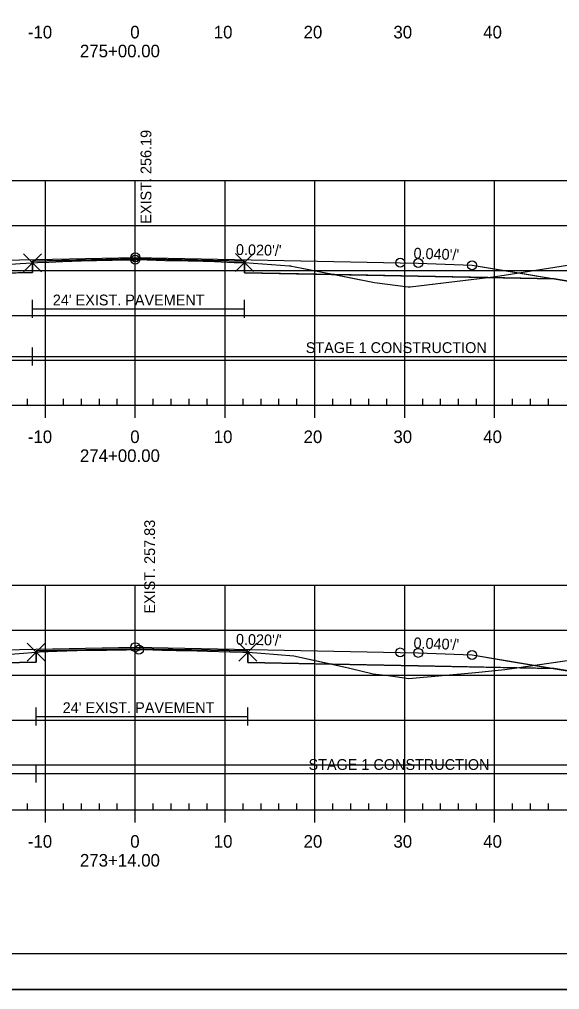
# Model space of a CAD drawing. Extents: x 1365647 to 1367999, y 387113 to 400173.
# Drawn here: x 1365881.2 to 1365941.3, y 395266.2 to 395374.1 of the extents above; entities that cross this region are included whole.
import ezdxf

# ---------------------------------------------------------------- set-up
doc = ezdxf.new("R2010")
doc.units = 0
for name, color, linetype in [('R_Alt Surface', 7, 'Continuous'), ('R_Axis', 7, 'Continuous'), ('R_Axis Annot', 7, 'Continuous'), ('R_Border', 7, 'Continuous'), ('R_Contours', 7, 'Continuous'), ('R_Exist Surface', 7, 'Continuous'), ('R_Fin Surface', 7, 'Continuous'), ('R_Fin Surface Annot', 7, 'Continuous'), ('R_Grid', 7, 'Continuous'), ('R_No Plot', 7, 'Continuous'), ('R_Proposed Const Limits', 7, 'Continuous'), ('R_Water', 7, 'Continuous'), ('R_Xsect Elev', 7, 'Continuous')]:
    doc.layers.add(name, color=color, linetype=linetype)

msp = doc.modelspace()

# ---------------------------------------------------------------- linework, layer by layer
at = {"layer": 'R_Alt Surface'}
for points in [[(1365847.47, 395345.27), (1365862.59, 395345.57), (1365882.63, 395345.97), (1365882.63, 395347.26), (1365894.09, 395347.49), (1365906.24, 395347.25), (1365906.24, 395345.96), (1365925.59, 395345.57), (1365940.72, 395345.27)], [(1365847.47, 395301.93), (1365862.59, 395302.23), (1365883.04, 395302.64), (1365883.04, 395303.93), (1365894.09, 395304.15), (1365906.63, 395303.9), (1365906.63, 395302.61), (1365925.59, 395302.23), (1365940.72, 395301.93)]]:
    msp.add_lwpolyline(points, dxfattribs=at)
at = {"layer": 'R_Axis'}
for p, q in [((1365749.09, 395331.22), (1366039.09, 395331.22)), ((1365882.09, 395331.22), (1365882.09, 395331.92)), ((1365884.09, 395329.82), (1365884.09, 395331.22)), ((1365886.09, 395331.22), (1365886.09, 395331.92)), ((1365888.09, 395331.22), (1365888.09, 395331.92)), ((1365890.09, 395331.22), (1365890.09, 395331.92)), ((1365892.09, 395331.22), (1365892.09, 395331.92)), ((1365894.09, 395329.82), (1365894.09, 395331.22)), ((1365896.09, 395331.22), (1365896.09, 395331.92)), ((1365898.09, 395331.22), (1365898.09, 395331.92)), ((1365900.09, 395331.22), (1365900.09, 395331.92)), ((1365902.09, 395331.22), (1365902.09, 395331.92)), ((1365904.09, 395329.82), (1365904.09, 395331.22)), ((1365906.09, 395331.22), (1365906.09, 395331.92)), ((1365908.09, 395331.22), (1365908.09, 395331.92)), ((1365910.09, 395331.22), (1365910.09, 395331.92)), ((1365912.09, 395331.22), (1365912.09, 395331.92)), ((1365914.09, 395329.82), (1365914.09, 395331.22)), ((1365916.09, 395331.22), (1365916.09, 395331.92)), ((1365918.09, 395331.22), (1365918.09, 395331.92)), ((1365920.09, 395331.22), (1365920.09, 395331.92)), ((1365922.09, 395331.22), (1365922.09, 395331.92)), ((1365924.09, 395329.82), (1365924.09, 395331.22)), ((1365926.09, 395331.22), (1365926.09, 395331.92)), ((1365928.09, 395331.22), (1365928.09, 395331.92)), ((1365930.09, 395331.22), (1365930.09, 395331.92)), ((1365932.09, 395331.22), (1365932.09, 395331.92)), ((1365934.09, 395329.82), (1365934.09, 395331.22)), ((1365936.09, 395331.22), (1365936.09, 395331.92)), ((1365938.09, 395331.22), (1365938.09, 395331.92)), ((1365940.09, 395331.22), (1365940.09, 395331.92)), ((1365882.09, 395286.22), (1365882.09, 395286.92)), ((1365886.09, 395286.22), (1365886.09, 395286.92)), ((1365888.09, 395286.22), (1365888.09, 395286.92)), ((1365890.09, 395286.22), (1365890.09, 395286.92)), ((1365892.09, 395286.22), (1365892.09, 395286.92)), ((1365896.09, 395286.22), (1365896.09, 395286.92)), ((1365898.09, 395286.22), (1365898.09, 395286.92)), ((1365900.09, 395286.22), (1365900.09, 395286.92)), ((1365902.09, 395286.22), (1365902.09, 395286.92)), ((1365906.09, 395286.22), (1365906.09, 395286.92)), ((1365908.09, 395286.22), (1365908.09, 395286.92)), ((1365910.09, 395286.22), (1365910.09, 395286.92)), ((1365912.09, 395286.22), (1365912.09, 395286.92)), ((1365916.09, 395286.22), (1365916.09, 395286.92)), ((1365918.09, 395286.22), (1365918.09, 395286.92)), ((1365920.09, 395286.22), (1365920.09, 395286.92)), ((1365922.09, 395286.22), (1365922.09, 395286.92)), ((1365926.09, 395286.22), (1365926.09, 395286.92)), ((1365928.09, 395286.22), (1365928.09, 395286.92)), ((1365930.09, 395286.22), (1365930.09, 395286.92)), ((1365932.09, 395286.22), (1365932.09, 395286.92)), ((1365936.09, 395286.22), (1365936.09, 395286.92)), ((1365938.09, 395286.22), (1365938.09, 395286.92)), ((1365940.09, 395286.22), (1365940.09, 395286.92)), ((1365749.09, 395286.22), (1366039.09, 395286.22)), ((1365884.09, 395284.82), (1365884.09, 395286.22)), ((1365894.09, 395284.82), (1365894.09, 395286.22)), ((1365904.09, 395284.82), (1365904.09, 395286.22)), ((1365914.09, 395284.82), (1365914.09, 395286.22)), ((1365924.09, 395284.82), (1365924.09, 395286.22)), ((1365934.09, 395284.82), (1365934.09, 395286.22))]:
    msp.add_line(p, q, dxfattribs=at)
at = {"layer": 'R_Border'}
msp.add_line((1366052.27, 395270.22), (1365736.09, 395270.22), dxfattribs=at)
at = {"layer": 'R_Contours'}
for points in [[(1365882.63, 395347.07), (1365882.68, 395347.07), (1365883.21, 395347.09), (1365884.48, 395347.14), (1365886.01, 395347.2), (1365888.05, 395347.28), (1365891.5, 395347.35), (1365893.59, 395347.4), (1365894.08, 395347.41), (1365894.16, 395347.41), (1365894.43, 395347.42), (1365897.39, 395347.33), (1365899.96, 395347.28), (1365901.63, 395347.25), (1365902.91, 395347.2), (1365905.1, 395347.11), (1365905.5, 395347.1), (1365906.24, 395347.11), (1365906.24, 395347.25), (1365894.09, 395347.49), (1365882.63, 395347.26)], [(1365933.33, 395345.42), (1365933.95, 395345.49), (1365935.16, 395345.68), (1365945.02, 395347.23), (1365952.39, 395346.99), (1365960.91, 395346.71), (1365961.42, 395346.69), (1365964.4, 395346.73), (1365953.59, 395343.12), (1365940.72, 395345.27)], [(1365874.45, 395345.81), (1365877.59, 395346.73), (1365878.16, 395346.77), (1365881.26, 395346.98), (1365882.63, 395347.07), (1365882.63, 395345.97)], [(1365906.24, 395347.11), (1365911.26, 395346.72), (1365911.33, 395346.72), (1365911.37, 395346.71), (1365911.47, 395346.7), (1365911.9, 395346.61), (1365916.27, 395345.76), (1365906.24, 395345.96)], [(1365916.27, 395345.76), (1365920.74, 395344.89), (1365924.49, 395344.4), (1365924.56, 395344.39), (1365924.7, 395344.4), (1365933.33, 395345.42), (1365925.59, 395345.57)], [(1365883.04, 395303.76), (1365883.14, 395303.77), (1365883.42, 395303.79), (1365885.36, 395303.86), (1365888.75, 395303.97), (1365890.87, 395304), (1365893.12, 395304.03), (1365894.49, 395304.05), (1365894.75, 395304.05), (1365895.05, 395304.05), (1365897.05, 395303.99), (1365898.63, 395303.95), (1365900.99, 395303.91), (1365902.12, 395303.88), (1365904.61, 395303.82), (1365906.05, 395303.78), (1365906.51, 395303.77), (1365906.63, 395303.76), (1365906.63, 395303.9), (1365894.09, 395304.15), (1365883.04, 395303.93)], [(1365856.28, 395302.11), (1365857.2, 395302.14), (1365861.7, 395302.29), (1365864.1, 395302.39), (1365866.36, 395302.52), (1365870.86, 395302.59), (1365874.6, 395303), (1365877.6, 395303.27), (1365877.8, 395303.37), (1365878.29, 395303.41), (1365879.26, 395303.48), (1365883.04, 395303.76), (1365883.04, 395302.64), (1365862.59, 395302.23)], [(1365906.63, 395303.76), (1365908.1, 395303.65), (1365911.76, 395303.37), (1365916.01, 395302.42), (1365906.63, 395302.61)], [(1365936.56, 395302.01), (1365942.68, 395302.91), (1365946.12, 395303.43), (1365949.18, 395303.44), (1365962.81, 395303.3), (1365964.15, 395303.3), (1365953.59, 395299.78), (1365940.72, 395301.93)], [(1365916.01, 395302.42), (1365917.97, 395301.99), (1365920.58, 395301.35), (1365922.26, 395301.17), (1365924.56, 395300.85), (1365931.96, 395301.51), (1365935.25, 395301.82), (1365936.56, 395302.01), (1365925.59, 395302.23)]]:
    msp.add_lwpolyline(points, close=True, dxfattribs=at)
at = {"layer": 'R_Exist Surface'}
for points in [[(1365878.16, 395346.77), (1365881.26, 395346.98), (1365882.63, 395347.07), (1365882.68, 395347.07), (1365883.21, 395347.09), (1365884.48, 395347.14), (1365886.01, 395347.2), (1365888.05, 395347.28), (1365891.5, 395347.35), (1365893.59, 395347.4), (1365894.08, 395347.41), (1365894.16, 395347.41), (1365894.43, 395347.42), (1365897.39, 395347.33), (1365899.96, 395347.28), (1365901.63, 395347.25), (1365902.91, 395347.2), (1365905.1, 395347.11), (1365905.5, 395347.1), (1365906.24, 395347.11), (1365911.26, 395346.72), (1365911.33, 395346.72), (1365911.37, 395346.71), (1365911.47, 395346.7), (1365911.9, 395346.61), (1365920.74, 395344.89), (1365924.49, 395344.4), (1365924.56, 395344.39), (1365924.7, 395344.4), (1365933.95, 395345.49), (1365935.16, 395345.68), (1365945.02, 395347.23)], [(1365879.26, 395303.48), (1365883.04, 395303.76), (1365883.14, 395303.77), (1365883.42, 395303.79), (1365885.36, 395303.86), (1365888.75, 395303.97), (1365890.87, 395304), (1365893.12, 395304.03), (1365894.49, 395304.05), (1365894.75, 395304.05), (1365895.05, 395304.05), (1365897.05, 395303.99), (1365898.63, 395303.95), (1365900.99, 395303.91), (1365902.12, 395303.88), (1365904.61, 395303.82), (1365906.05, 395303.78), (1365906.51, 395303.77), (1365906.63, 395303.76), (1365908.1, 395303.65), (1365911.76, 395303.37), (1365917.97, 395301.99), (1365920.58, 395301.35), (1365922.26, 395301.17), (1365924.56, 395300.85), (1365931.96, 395301.51), (1365935.25, 395301.82), (1365942.68, 395302.91)]]:
    msp.add_lwpolyline(points, dxfattribs=at)
at = {"layer": 'R_Fin Surface'}
for points in [[(1365828.85, 395345.04), (1365834.59, 395343.12), (1365852.3, 395346.08), (1365856.59, 395346.79), (1365862.59, 395347.03), (1365864.59, 395347.07), (1365894.09, 395347.66), (1365923.59, 395347.07), (1365925.59, 395347.03), (1365931.59, 395346.79), (1365935.89, 395346.08), (1365953.59, 395343.12), (1365964.4, 395346.73)], [(1365828.85, 395345.04), (1365834.59, 395343.12), (1365847.47, 395345.27), (1365856.59, 395346.79), (1365862.59, 395347.03), (1365864.59, 395347.07), (1365894.09, 395347.66), (1365923.59, 395347.07), (1365925.59, 395347.03), (1365931.59, 395346.79), (1365940.72, 395345.27), (1365953.59, 395343.12), (1365964.4, 395346.73)], [(1365856.59, 395346.79), (1365862.59, 395347.03), (1365864.59, 395347.07), (1365894.09, 395347.66), (1365923.59, 395347.07), (1365925.59, 395347.03), (1365931.59, 395346.79)], [(1365829.96, 395301.33), (1365834.59, 395299.78), (1365852.3, 395302.73), (1365856.59, 395303.45), (1365862.59, 395303.69), (1365864.59, 395303.73), (1365894.09, 395304.32), (1365923.59, 395303.73), (1365925.59, 395303.69), (1365931.59, 395303.45), (1365935.89, 395302.73), (1365953.59, 395299.78), (1365964.15, 395303.3)], [(1365829.96, 395301.33), (1365834.59, 395299.78), (1365847.47, 395301.93), (1365856.59, 395303.45), (1365862.59, 395303.69), (1365864.59, 395303.73), (1365894.09, 395304.32), (1365923.59, 395303.73), (1365925.59, 395303.69), (1365931.59, 395303.45), (1365940.72, 395301.93), (1365953.59, 395299.78), (1365964.15, 395303.3)], [(1365856.59, 395303.45), (1365862.59, 395303.69), (1365864.59, 395303.73), (1365894.09, 395304.32), (1365923.59, 395303.73), (1365925.59, 395303.69), (1365931.59, 395303.45)]]:
    msp.add_lwpolyline(points, dxfattribs=at)
at = {"layer": 'R_Grid'}
for p, q in [((1365749.09, 395356.22), (1366039.09, 395356.22)), ((1365884.09, 395331.22), (1365884.09, 395356.22)), ((1365894.09, 395331.22), (1365894.09, 395356.22)), ((1365904.09, 395331.22), (1365904.09, 395356.22)), ((1365914.09, 395331.22), (1365914.09, 395356.22)), ((1365924.09, 395331.22), (1365924.09, 395356.22)), ((1365934.09, 395331.22), (1365934.09, 395356.22)), ((1365749.09, 395351.22), (1366039.09, 395351.22)), ((1365749.09, 395346.22), (1366039.09, 395346.22)), ((1365749.09, 395341.22), (1366039.09, 395341.22)), ((1365749.09, 395336.22), (1366039.09, 395336.22)), ((1365749.09, 395331.22), (1366039.09, 395331.22)), ((1365749.09, 395311.22), (1366039.09, 395311.22)), ((1365884.09, 395286.22), (1365884.09, 395311.22)), ((1365894.09, 395286.22), (1365894.09, 395311.22)), ((1365904.09, 395286.22), (1365904.09, 395311.22)), ((1365914.09, 395286.22), (1365914.09, 395311.22)), ((1365924.09, 395286.22), (1365924.09, 395311.22)), ((1365934.09, 395286.22), (1365934.09, 395311.22)), ((1365749.09, 395306.22), (1366039.09, 395306.22)), ((1365749.09, 395301.22), (1366039.09, 395301.22)), ((1365749.09, 395296.22), (1366039.09, 395296.22)), ((1365749.09, 395291.22), (1366039.09, 395291.22)), ((1365749.09, 395286.22), (1366039.09, 395286.22))]:
    msp.add_line(p, q, dxfattribs=at)
at = {"layer": 'R_No Plot'}
msp.add_line((1365723.69, 395266.24), (1366057.03, 395266.24), dxfattribs=at)
msp.add_lwpolyline([(1365723.69, 395479.58), (1366057.03, 395479.58), (1366057.03, 395266.24), (1365723.69, 395266.24)], close=True, dxfattribs=at)
for points in [[(1365882.63, 395347.07), (1365881.63, 395348.07), (1365882.63, 395347.07), (1365881.63, 395346.07), (1365882.63, 395347.07), (1365883.63, 395346.07), (1365882.63, 395347.07), (1365883.63, 395348.07)], [(1365906.24, 395347.11), (1365905.24, 395348.11), (1365906.24, 395347.11), (1365905.24, 395346.11), (1365906.24, 395347.11), (1365907.24, 395346.11), (1365906.24, 395347.11), (1365907.24, 395348.11)], [(1365883.04, 395303.76), (1365882.04, 395304.76), (1365883.04, 395303.76), (1365882.04, 395302.76), (1365883.04, 395303.76), (1365884.04, 395302.76), (1365883.04, 395303.76), (1365884.04, 395304.76)], [(1365906.63, 395303.76), (1365905.63, 395304.76), (1365906.63, 395303.76), (1365905.63, 395302.76), (1365906.63, 395303.76), (1365907.63, 395302.76), (1365906.63, 395303.76), (1365907.63, 395304.76)]]:
    msp.add_lwpolyline(points, dxfattribs=at)
for centre in [(1365894.08, 395347.41), (1365894.09, 395347.66), (1365894.09, 395347.66), (1365894.09, 395347.66), (1365894.09, 395347.66), (1365894.09, 395347.66), (1365923.59, 395347.07), (1365923.59, 395347.07), (1365923.59, 395347.07), (1365923.59, 395347.07), (1365923.59, 395347.07), (1365925.59, 395347.03), (1365925.59, 395347.03), (1365925.59, 395347.03), (1365925.59, 395347.03), (1365925.59, 395347.03), (1365931.59, 395346.79), (1365931.59, 395346.79), (1365931.59, 395346.79), (1365931.59, 395346.79), (1365931.59, 395346.79), (1365894.09, 395304.32), (1365894.09, 395304.32), (1365894.09, 395304.32), (1365894.09, 395304.32), (1365894.09, 395304.32), (1365894.49, 395304.05), (1365923.59, 395303.73), (1365923.59, 395303.73), (1365923.59, 395303.73), (1365923.59, 395303.73), (1365923.59, 395303.73), (1365925.59, 395303.69), (1365925.59, 395303.69), (1365925.59, 395303.69), (1365925.59, 395303.69), (1365925.59, 395303.69), (1365931.59, 395303.45), (1365931.59, 395303.45), (1365931.59, 395303.45), (1365931.59, 395303.45), (1365931.59, 395303.45)]:
    msp.add_circle(centre, 0.5, dxfattribs=at)
at = {"layer": 'R_Proposed Const Limits'}
for points in [[(1365931.59, 395346.79), (1365953.59, 395343.12), (1365964.4, 395346.73)], [(1365931.59, 395303.45), (1365953.59, 395299.78), (1365964.15, 395303.3)]]:
    msp.add_lwpolyline(points, dxfattribs=at)
at = {"layer": 'R_Water'}
for p, q in [((1365882.63, 395340.94), (1365882.63, 395342.94)), ((1365906.24, 395340.94), (1365906.24, 395342.94)), ((1365882.63, 395341.94), (1365906.24, 395341.94)), ((1365882.63, 395335.63), (1365882.63, 395337.63)), ((1365828.85, 395336.63), (1365882.63, 395336.63)), ((1365882.63, 395336.63), (1365964.4, 395336.63)), ((1365883.04, 395295.6), (1365883.04, 395297.6)), ((1365906.63, 395295.6), (1365906.63, 395297.6)), ((1365883.04, 395296.6), (1365906.63, 395296.6)), ((1365883.04, 395289.28), (1365883.04, 395291.28)), ((1365829.96, 395290.28), (1365883.04, 395290.28)), ((1365883.04, 395290.28), (1365964.15, 395290.28))]:
    msp.add_line(p, q, dxfattribs=at)

# ---------------------------------------------------------------- texts
at = {"layer": 'R_Axis Annot'}
for s, p in [('-10', (1365882.13, 395372.02)), ('0', (1365893.53, 395372.02)), ('10', (1365902.83, 395372.02)), ('20', (1365912.83, 395372.02)), ('30', (1365922.83, 395372.02)), ('40', (1365932.83, 395372.02)), ('275+00.00', (1365887.93, 395369.92)), ('-10', (1365882.13, 395327.02)), ('0', (1365893.53, 395327.02)), ('10', (1365902.83, 395327.02)), ('20', (1365912.83, 395327.02)), ('30', (1365922.83, 395327.02)), ('40', (1365932.83, 395327.02)), ('274+00.00', (1365887.93, 395324.92)), ('-10', (1365882.13, 395282.02)), ('0', (1365893.53, 395282.02)), ('10', (1365902.83, 395282.02)), ('20', (1365912.83, 395282.02)), ('30', (1365922.83, 395282.02)), ('40', (1365932.83, 395282.02)), ('273+14.00', (1365887.93, 395279.92))]:
    msp.add_text(s, height=1.4, dxfattribs=at).set_placement(p)
at = {"layer": 'R_Fin Surface Annot'}
for s, rotation, p in [("0.020'/'", 358.8542, (1365905.29, 395347.94)), ("0.040'/'", 357.7094, (1365925.05, 395347.55)), ("0.020'/'", 358.8542, (1365905.29, 395304.6)), ("0.040'/'", 357.7094, (1365925.05, 395304.21))]:
    msp.add_text(s, height=1.2, rotation=rotation, dxfattribs=at).set_placement(p)
at = {"layer": 'R_Water'}
for s, p in [("24' EXIST. PAVEMENT", (1365884.91, 395342.33)), ('STAGE 1 CONSTRUCTION', (1365913.07, 395337.03)), ("24' EXIST. PAVEMENT", (1365886.01, 395296.99)), ('STAGE 1 CONSTRUCTION', (1365913.38, 395290.67))]:
    msp.add_text(s, height=1.2, dxfattribs=at).set_placement(p)
at = {"layer": 'R_Xsect Elev'}
for s, p in [('EXIST. 256.19', (1365895.88, 395351.41)), ('EXIST. 257.83', (1365896.29, 395308.05))]:
    msp.add_text(s, height=1.2, rotation=90, dxfattribs=at).set_placement(p)

doc.saveas('drawing.dxf')
